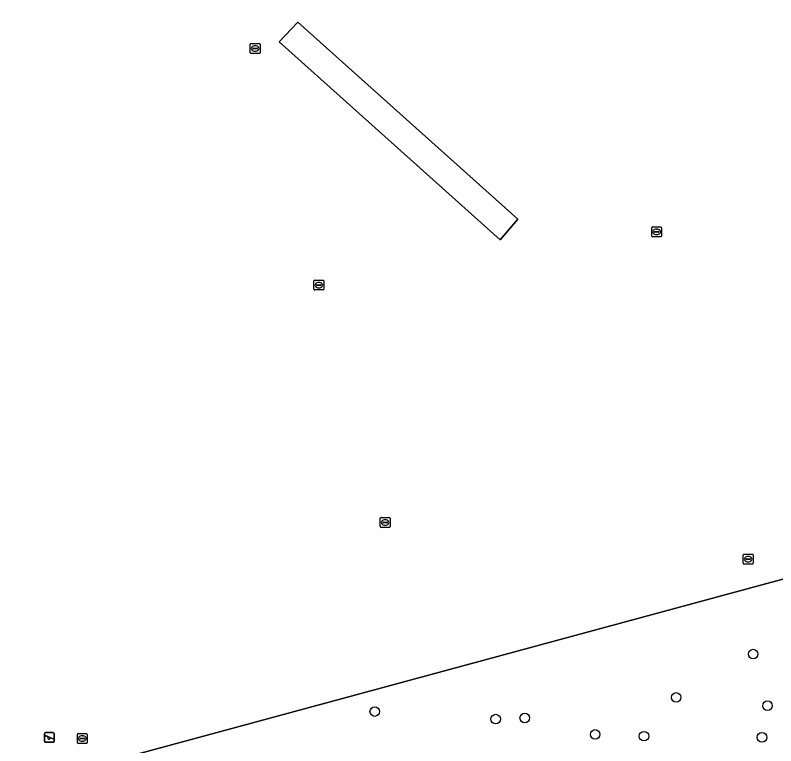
# Model space of a CAD drawing. Extents: x 159053 to 160042, y 380449 to 381423.
# Drawn here: x 159614.5 to 159692.1, y 380683.6 to 380758.1 of the extents above; entities that cross this region are included whole.
import ezdxf

# ---------------------------------------------------------------- set-up
doc = ezdxf.new("R2010")
doc.units = 0
for name, color, linetype in [('IMGEO_Boom', 7, 'Continuous'), ('IMGEO_Groenvoorziening', 7, 'Continuous'), ('IMGEO_Hek', 7, 'Continuous'), ('IMGEO_Loofbos', 7, 'Continuous'), ('IMGEO_Speelvoorziening', 7, 'Continuous'), ('IMGEO_Terreindeel_gesloten', 7, 'Continuous'), ('IMGEO_Waterleidingput', 7, 'Continuous')]:
    doc.layers.add(name, color=color, linetype=linetype)

msp = doc.modelspace()

# ---------------------------------------------------------------- linework, layer by layer
at = {"layer": 'IMGEO_Boom'}
for centre in [(159689.777, 380692.93), (159681.92, 380688.508), (159651.166, 380687.067), (159691.241, 380687.666), (159663.504, 380686.296), (159666.47, 380686.41), (159673.654, 380684.73), (159678.641, 380684.554), (159690.674, 380684.431)]:
    msp.add_circle(centre, 0.489, dxfattribs=at)
at = {"layer": 'IMGEO_Groenvoorziening'}
for points in [[(159696.615, 380806.199), (159669.744, 380798.884), (159669.306, 380800.531), (159668.883, 380802.12), (159668.351, 380804.117), (159668.02, 380805.359), (159558.38, 380775.781), (159562.553, 380760.977), (159562.046, 380760.831), (159557.701, 380776.164), (159694.48, 380813.062), (159694.636, 380812.539), (159694.886, 380812.603), (159694.564, 380813.798), (159557.036, 380776.621), (159558.877, 380767.036), (159562.896, 380751.667), (159564.456, 380752.092), (159585.769, 380672.062), (159585.889, 380671.612), (159601.677, 380675.891), (159615.859, 380679.734), (159722.812, 380708.719), (159711.779, 380750)], [(159641.402, 380755.408), (159643.301, 380757.428), (159665.764, 380737.306), (159663.944, 380735.219)]]:
    msp.add_lwpolyline(points, close=True, dxfattribs=at)
at = {"layer": 'IMGEO_Hek'}
msp.add_lwpolyline([(159722.812, 380708.719), (159615.859, 380679.734)], dxfattribs=at)
at = {"layer": 'IMGEO_Loofbos'}
msp.add_lwpolyline([(159708.317, 380682.44), (159708.557, 380683.128), (159708.935, 380683.75), (159709.722, 380684.503), (159710.704, 380684.977), (159711.419, 380685.112), (159712.147, 380685.096), (159713.035, 380684.861), (159714.636, 380686.095), (159718.742, 380689.778), (159722.364, 380692.186), (159726.621, 380694.467), (159722.812, 380708.719), (159615.859, 380679.734), (159616, 380675.537), (159621.442, 380675.619)], dxfattribs=at)
at = {"layer": 'IMGEO_Speelvoorziening'}
for p, q in [((159617.452, 380684.027), (159617.452, 380684.827)), ((159617.452, 380684.827), (159617.452, 380684.027)), ((159617.835, 380684.455), (159617.496, 380684.592)), ((159617.521, 380684.652), (159618.397, 380684.299)), ((159617.552, 380684.927), (159618.342, 380684.927)), ((159618.342, 380684.927), (159617.552, 380684.927)), ((159618.373, 380684.239), (159618.033, 380684.376)), ((159618.442, 380684.827), (159618.442, 380684.027)), ((159618.442, 380684.027), (159618.442, 380684.827)), ((159618.342, 380683.927), (159617.552, 380683.927)), ((159617.552, 380683.927), (159618.342, 380683.927))]:
    msp.add_line(p, q, dxfattribs=at)
for centre, radius, start, end in [((159617.552, 380684.827), 0.1, 90, 180), ((159617.552, 380684.827), 0.1, 90, 180), ((159617.509, 380684.622), 0.0327, 68.07798, 248.07798), ((159617.914, 380684.365), 0.12, 130.99278, 5.16318), ((159618.342, 380684.827), 0.1, 0, 90), ((159618.342, 380684.827), 0.1, 360, 90), ((159617.552, 380684.027), 0.1, 180, 270), ((159617.552, 380684.027), 0.1, 180, 270), ((159618.342, 380684.027), 0.1, 270, 0), ((159618.342, 380684.027), 0.1, 270, 0), ((159618.385, 380684.269), 0.0327, 248.07798, 68.07798)]:
    msp.add_arc(centre, radius, start, end, dxfattribs=at)
at = {"layer": 'IMGEO_Terreindeel_gesloten'}
msp.add_lwpolyline([(159641.402, 380755.408), (159663.944, 380735.219), (159665.764, 380737.306), (159643.301, 380757.428)], close=True, dxfattribs=at)
at = {"layer": 'IMGEO_Waterleidingput'}
for p, q in [((159638.458, 380754.314), (159638.458, 380755.166)), ((159638.533, 380755.24), (159639.385, 380755.24)), ((159638.946, 380755.02), (159638.971, 380755.02)), ((159639.459, 380755.166), (159639.459, 380754.314)), ((159639.385, 380754.24), (159638.533, 380754.24)), ((159638.717, 380754.734), (159638.717, 380754.746)), ((159639.155, 380754.697), (159638.757, 380754.697)), ((159638.76, 380754.783), (159639.158, 380754.783)), ((159638.969, 380754.46), (159638.944, 380754.46)), ((159639.201, 380754.746), (159639.201, 380754.734)), ((159679.42, 380735.6), (159679.42, 380736.452)), ((159679.495, 380736.526), (159680.347, 380736.526)), ((159680.421, 380736.452), (159680.421, 380735.6)), ((159679.679, 380736.02), (159679.679, 380736.032)), ((159680.117, 380735.983), (159679.719, 380735.983)), ((159679.722, 380736.069), (159680.12, 380736.069)), ((159679.931, 380735.746), (159679.906, 380735.746)), ((159679.908, 380736.306), (159679.933, 380736.306)), ((159680.163, 380736.032), (159680.163, 380736.02)), ((159680.347, 380735.526), (159679.495, 380735.526)), ((159644.957, 380730.166), (159644.957, 380731.018)), ((159645.032, 380731.092), (159645.884, 380731.092)), ((159645.958, 380731.018), (159645.958, 380730.166)), ((159645.216, 380730.586), (159645.216, 380730.598)), ((159645.654, 380730.549), (159645.256, 380730.549)), ((159645.259, 380730.635), (159645.657, 380730.635)), ((159645.468, 380730.312), (159645.443, 380730.312)), ((159645.445, 380730.872), (159645.47, 380730.872)), ((159645.7, 380730.598), (159645.7, 380730.586)), ((159645.884, 380730.092), (159645.032, 380730.092)), ((159651.801, 380706.866), (159652.653, 380706.866)), ((159651.726, 380705.94), (159651.726, 380706.792)), ((159651.985, 380706.36), (159651.985, 380706.372)), ((159652.423, 380706.323), (159652.025, 380706.323)), ((159652.028, 380706.409), (159652.426, 380706.409)), ((159652.237, 380706.086), (159652.212, 380706.086)), ((159652.214, 380706.646), (159652.239, 380706.646)), ((159652.469, 380706.372), (159652.469, 380706.36)), ((159652.727, 380706.792), (159652.727, 380705.94)), ((159652.653, 380705.866), (159651.801, 380705.866)), ((159688.765, 380702.198), (159688.765, 380703.05)), ((159688.84, 380703.124), (159689.692, 380703.124)), ((159689.766, 380703.05), (159689.766, 380702.198)), ((159689.024, 380702.618), (159689.024, 380702.63)), ((159689.462, 380702.581), (159689.064, 380702.581)), ((159689.067, 380702.667), (159689.465, 380702.667)), ((159689.276, 380702.344), (159689.251, 380702.344)), ((159689.253, 380702.904), (159689.278, 380702.904)), ((159689.508, 380702.63), (159689.508, 380702.618)), ((159689.692, 380702.124), (159688.84, 380702.124)), ((159620.815, 380683.884), (159620.815, 380684.736)), ((159620.89, 380684.81), (159621.742, 380684.81)), ((159621.117, 380684.353), (159621.515, 380684.353)), ((159621.303, 380684.59), (159621.328, 380684.59)), ((159621.816, 380684.736), (159621.816, 380683.884)), ((159621.742, 380683.81), (159620.89, 380683.81)), ((159621.074, 380684.304), (159621.074, 380684.316)), ((159621.512, 380684.267), (159621.114, 380684.267)), ((159621.326, 380684.03), (159621.301, 380684.03)), ((159621.558, 380684.316), (159621.558, 380684.304))]:
    msp.add_line(p, q, dxfattribs=at)
for points in [[(159638.458, 380754.314), (159638.458, 380755.166)], [(159638.533, 380755.24), (159639.385, 380755.24)], [(159639.459, 380755.166), (159639.459, 380754.314)], [(159639.385, 380754.24), (159638.533, 380754.24)], [(159679.42, 380735.6), (159679.42, 380736.452)], [(159679.495, 380736.526), (159680.347, 380736.526)], [(159680.421, 380736.452), (159680.421, 380735.6)], [(159680.347, 380735.526), (159679.495, 380735.526)], [(159644.957, 380730.166), (159644.957, 380731.018)], [(159645.032, 380731.092), (159645.884, 380731.092)], [(159645.958, 380731.018), (159645.958, 380730.166)], [(159645.884, 380730.092), (159645.032, 380730.092)], [(159651.801, 380706.866), (159652.653, 380706.866)], [(159651.726, 380705.94), (159651.726, 380706.792)], [(159652.727, 380706.792), (159652.727, 380705.94)], [(159652.653, 380705.866), (159651.801, 380705.866)], [(159688.765, 380702.198), (159688.765, 380703.05)], [(159688.84, 380703.124), (159689.692, 380703.124)], [(159689.766, 380703.05), (159689.766, 380702.198)], [(159689.692, 380702.124), (159688.84, 380702.124)], [(159620.815, 380683.884), (159620.815, 380684.736)], [(159620.89, 380684.81), (159621.742, 380684.81)], [(159621.816, 380684.736), (159621.816, 380683.884)], [(159621.742, 380683.81), (159620.89, 380683.81)]]:
    msp.add_lwpolyline(points, dxfattribs=at)
for centre, radius, start, end in [((159638.535, 380755.164), 0.0765, 91.55205, 178.44795), ((159638.535, 380755.164), 0.0765, 91.55205, 178.44795), ((159639.383, 380755.164), 0.0765, 1.55205, 88.44795), ((159639.383, 380755.164), 0.0765, 1.55205, 88.44795), ((159638.535, 380754.316), 0.0765, 181.55205, 268.44795), ((159638.535, 380754.316), 0.0765, 181.55205, 268.44795), ((159638.757, 380754.743), 0.0403, 85.87752, 175.75265), ((159638.754, 380754.733), 0.0366, 178.93798, 274.71019), ((159639.158, 380754.74), 0.043, 264.86636, 352.45326), ((159639.162, 380754.745), 0.0386, 1.73085, 96.63898), ((159639.383, 380754.316), 0.0765, 271.55205, 358.44795), ((159639.383, 380754.316), 0.0765, 271.55205, 358.44795), ((159679.497, 380736.45), 0.0765, 91.55205, 178.44795), ((159679.497, 380736.45), 0.0765, 91.55205, 178.44795), ((159680.345, 380736.45), 0.0765, 1.55205, 88.44795), ((159680.345, 380736.45), 0.0765, 1.55205, 88.44795), ((159679.497, 380735.602), 0.0765, 181.55205, 268.44795), ((159679.497, 380735.602), 0.0765, 181.55205, 268.44795), ((159679.719, 380736.029), 0.0403, 85.87752, 175.75265), ((159679.716, 380736.019), 0.0366, 178.93798, 274.71019), ((159680.12, 380736.026), 0.043, 264.86636, 352.45326), ((159680.124, 380736.031), 0.0386, 1.73085, 96.63898), ((159680.345, 380735.602), 0.0765, 271.55205, 358.44795), ((159680.345, 380735.602), 0.0765, 271.55205, 358.44795), ((159645.034, 380731.016), 0.0765, 91.55205, 178.44795), ((159645.034, 380731.016), 0.0765, 91.55205, 178.44795), ((159645.882, 380731.016), 0.0765, 1.55205, 88.44795), ((159645.882, 380731.016), 0.0765, 1.55205, 88.44795), ((159645.034, 380730.168), 0.0765, 181.55205, 268.44795), ((159645.034, 380730.168), 0.0765, 181.55205, 268.44795), ((159645.256, 380730.595), 0.0403, 85.87752, 175.75265), ((159645.253, 380730.585), 0.0366, 178.93798, 274.71019), ((159645.657, 380730.592), 0.043, 264.86636, 352.45326), ((159645.661, 380730.597), 0.0386, 1.73085, 96.63898), ((159645.882, 380730.168), 0.0765, 271.55205, 358.44795), ((159645.882, 380730.168), 0.0765, 271.55205, 358.44795), ((159651.803, 380706.79), 0.0765, 91.55205, 178.44795), ((159651.803, 380706.79), 0.0765, 91.55205, 178.44795), ((159652.651, 380706.79), 0.0765, 1.55205, 88.44795), ((159652.651, 380706.79), 0.0765, 1.55205, 88.44795), ((159652.025, 380706.369), 0.0403, 85.87752, 175.75265), ((159652.022, 380706.359), 0.0366, 178.93798, 274.71019), ((159652.426, 380706.366), 0.043, 264.86636, 352.45326), ((159652.43, 380706.371), 0.0386, 1.73085, 96.63898), ((159651.803, 380705.942), 0.0765, 181.55205, 268.44795), ((159651.803, 380705.942), 0.0765, 181.55205, 268.44795), ((159652.651, 380705.942), 0.0765, 271.55205, 358.44795), ((159652.651, 380705.942), 0.0765, 271.55205, 358.44795), ((159688.842, 380703.048), 0.0765, 91.55205, 178.44795), ((159688.842, 380703.048), 0.0765, 91.55205, 178.44795), ((159689.69, 380703.048), 0.0765, 1.55205, 88.44795), ((159689.69, 380703.048), 0.0765, 1.55205, 88.44795), ((159688.842, 380702.2), 0.0765, 181.55205, 268.44795), ((159688.842, 380702.2), 0.0765, 181.55205, 268.44795), ((159689.064, 380702.627), 0.0403, 85.87752, 175.75265), ((159689.061, 380702.617), 0.0366, 178.93798, 274.71019), ((159689.465, 380702.624), 0.043, 264.86636, 352.45326), ((159689.469, 380702.629), 0.0386, 1.73085, 96.63898), ((159689.69, 380702.2), 0.0765, 271.55205, 358.44795), ((159689.69, 380702.2), 0.0765, 271.55205, 358.44795), ((159620.892, 380684.734), 0.0765, 91.55205, 178.44795), ((159620.892, 380684.734), 0.0765, 91.55205, 178.44795), ((159621.114, 380684.313), 0.0403, 85.87752, 175.75265), ((159621.519, 380684.315), 0.0386, 1.73085, 96.63898), ((159621.74, 380684.734), 0.0765, 1.55205, 88.44795), ((159621.74, 380684.734), 0.0765, 1.55205, 88.44795), ((159620.892, 380683.886), 0.0765, 181.55205, 268.44795), ((159620.892, 380683.886), 0.0765, 181.55205, 268.44795), ((159621.111, 380684.303), 0.0366, 178.93798, 274.71019), ((159621.515, 380684.31), 0.043, 264.86636, 352.45326), ((159621.74, 380683.886), 0.0765, 271.55205, 358.44795), ((159621.74, 380683.886), 0.0765, 271.55205, 358.44795)]:
    msp.add_arc(centre, radius, start, end, dxfattribs=at)
for centre, major_axis, ratio, start_param, end_param in [((159638.945, 380754.74), (-0.387, 0.002), 0.722429, 4.712389, 7.853982), ((159638.97, 380754.74), (-0.39, 0.002), 0.717154, 1.570796, 4.712389), ((159679.907, 380736.026), (-0.387, 0.002), 0.722429, 4.712389, 7.853982), ((159679.932, 380736.026), (-0.39, 0.002), 0.717154, 1.570796, 4.712389), ((159645.444, 380730.592), (-0.387, 0.002), 0.722429, 4.712389, 7.853982), ((159645.469, 380730.592), (-0.39, 0.002), 0.717154, 1.570796, 4.712389), ((159652.213, 380706.366), (-0.387, 0.002), 0.722429, 4.712389, 7.853982), ((159652.238, 380706.366), (-0.39, 0.002), 0.717154, 1.570796, 4.712389), ((159689.252, 380702.624), (-0.387, 0.002), 0.722429, 4.712389, 7.853982), ((159689.277, 380702.624), (-0.39, 0.002), 0.717154, 1.570796, 4.712389), ((159621.302, 380684.31), (-0.387, 0.002), 0.722429, 4.712389, 7.853982), ((159621.327, 380684.31), (-0.39, 0.002), 0.717154, 1.570796, 4.712389)]:
    msp.add_ellipse(centre, major_axis=major_axis, ratio=ratio, start_param=start_param, end_param=end_param, dxfattribs=at)

doc.saveas('drawing.dxf')
